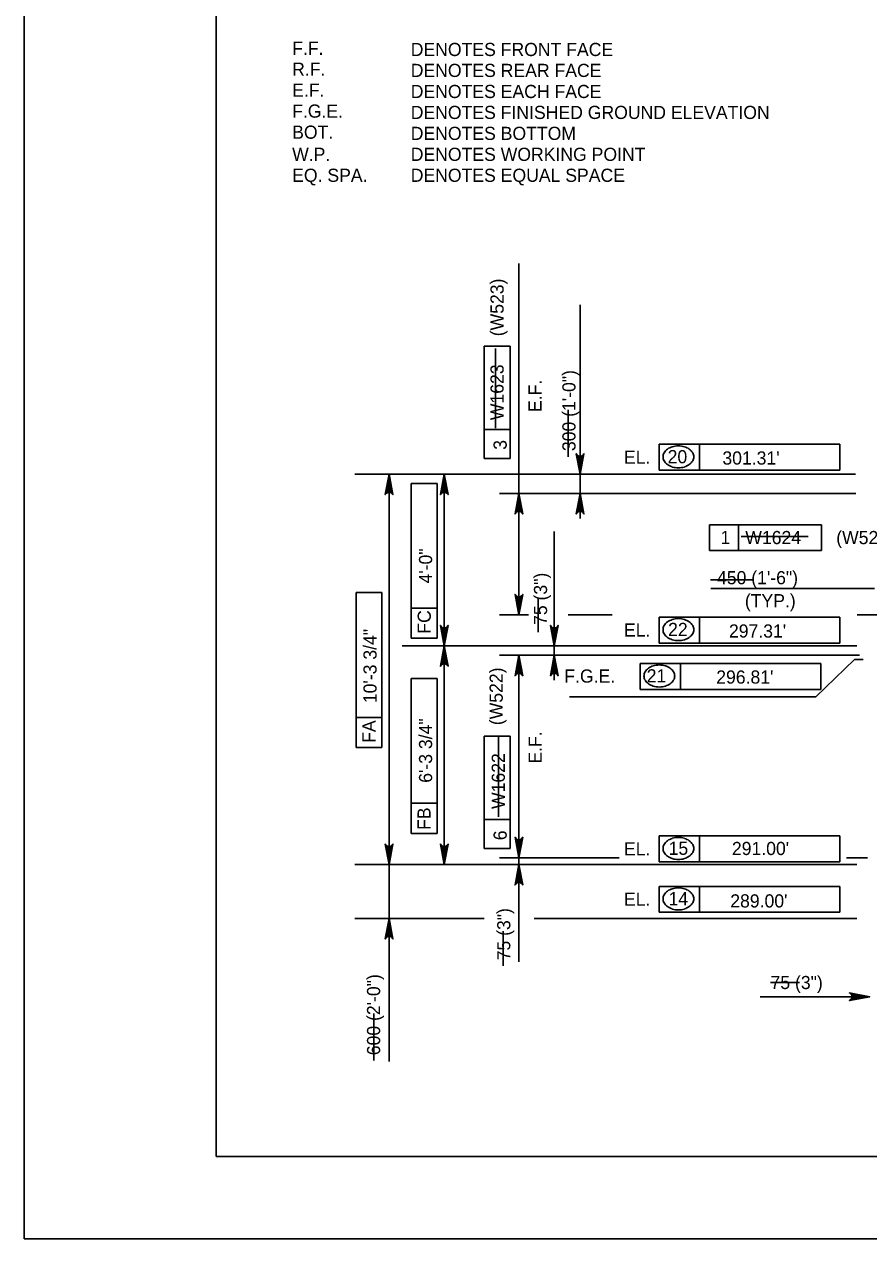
# Model space of a CAD drawing. Extents: x 179 to 454, y -271 to 54.
# Drawn here: x 209.75 to 217.44, y -132 to -120.93 of the extents above; entities that cross this region are included whole.
import ezdxf

# ---------------------------------------------------------------- set-up
doc = ezdxf.new("R2010")
doc.units = 0
for name, color, linetype in [('Level 1', 7, 'Continuous'), ('Level 3', 7, 'Continuous'), ('Level 4', 7, 'Continuous'), ('Level 41', 7, 'Continuous'), ('Level 62', 7, 'Continuous'), ('Level 63', 7, 'Continuous')]:
    doc.layers.add(name, color=color, linetype=linetype)

msp = doc.modelspace()

# ---------------------------------------------------------------- linework, layer by layer
at = {"layer": 'Level 1'}
msp.add_lwpolyline([(211.497, -131.25), (242.997, -131.25), (242.997, -110.75), (211.497, -110.75)], close=True, dxfattribs=at)
at = {"layer": 'Level 3'}
for p, q in [((217.498, -126.072), (216.006, -126.072)), ((217.394, -126.718), (217.315, -126.718))]:
    msp.add_line(p, q, dxfattribs=at)
at = {"layer": 'Level 4'}
for p, q in [((214.256, -126.194), (214.256, -123.11)), ((214.814, -125.432), (214.814, -123.485)), ((213.94, -124.885), (213.94, -123.863)), ((213.94, -123.863), (214.177, -123.863)), ((214.177, -123.863), (214.177, -124.885)), ((214.177, -124.621), (213.94, -124.621)), ((215.535, -124.757), (217.183, -124.757)), ((215.535, -124.994), (215.535, -124.757)), ((215.902, -124.994), (215.902, -124.757)), ((217.183, -124.757), (217.183, -124.994)), ((214.177, -124.885), (213.94, -124.885)), ((217.183, -124.994), (215.535, -124.994)), ((217.324, -125.03), (212.76, -125.03)), ((213.375, -125.03), (212.896, -125.03)), ((213.274, -126.525), (213.274, -125.113)), ((213.274, -125.113), (213.51, -125.113)), ((215.952, -125.03), (213.398, -125.03)), ((213.51, -125.113), (213.51, -126.525)), ((213.073, -128.47), (213.073, -125.148)), ((213.575, -126.477), (213.575, -125.148)), ((217.329, -125.205), (214.079, -125.205)), ((214.579, -126.908), (214.579, -125.552)), ((215.994, -125.49), (217.016, -125.49)), ((215.994, -125.726), (215.994, -125.49)), ((216.258, -125.726), (216.258, -125.49)), ((217.016, -125.49), (217.016, -125.726)), ((217.016, -125.726), (215.994, -125.726)), ((212.772, -127.521), (212.772, -126.109)), ((212.772, -126.109), (213.008, -126.109)), ((213.008, -126.109), (213.008, -127.521)), ((213.51, -126.251), (213.274, -126.251)), ((214.344, -126.312), (214.079, -126.312)), ((215.107, -126.312), (214.706, -126.312)), ((215.535, -126.333), (217.183, -126.333)), ((215.535, -126.569), (215.535, -126.333)), ((215.902, -126.569), (215.902, -126.333)), ((217.183, -126.333), (217.183, -126.569)), ((217.981, -126.312), (217.339, -126.312)), ((213.51, -126.525), (213.274, -126.525)), ((217.336, -126.595), (213.191, -126.595)), ((216.209, -126.595), (213.398, -126.595)), ((215.952, -126.595), (213.398, -126.595)), ((217.183, -126.569), (215.535, -126.569)), ((213.575, -128.47), (213.575, -126.713)), ((217.36, -126.681), (214.079, -126.681)), ((215.361, -126.755), (217.009, -126.755)), ((215.361, -126.992), (215.361, -126.755)), ((215.728, -126.992), (215.728, -126.755)), ((217.315, -126.718), (216.962, -127.059)), ((217.009, -126.755), (217.009, -126.992)), ((214.256, -128.588), (214.256, -126.799)), ((213.274, -128.304), (213.274, -126.892)), ((213.274, -126.892), (213.51, -126.892)), ((213.51, -126.892), (213.51, -128.304)), ((217.009, -126.992), (215.361, -126.992)), ((216.962, -127.059), (214.716, -127.059)), ((213.008, -127.248), (212.772, -127.248)), ((213.94, -128.441), (213.94, -127.419)), ((213.94, -127.419), (214.177, -127.419)), ((214.177, -127.419), (214.177, -128.441)), ((213.008, -127.521), (212.772, -127.521)), ((213.51, -128.03), (213.274, -128.03)), ((214.177, -128.177), (213.94, -128.177)), ((213.51, -128.304), (213.274, -128.304)), ((215.535, -128.328), (217.183, -128.328)), ((215.535, -128.564), (215.535, -128.328)), ((215.902, -128.564), (215.902, -128.328)), ((217.183, -128.328), (217.183, -128.564)), ((214.177, -128.441), (213.94, -128.441)), ((215.171, -128.526), (214.079, -128.526)), ((217.435, -128.526), (217.244, -128.526)), ((217.336, -128.588), (212.76, -128.588)), ((213.375, -128.588), (212.896, -128.588)), ((213.073, -128.588), (213.073, -129.08)), ((216.209, -128.588), (213.398, -128.588)), ((213.551, -128.588), (215.945, -128.588)), ((217.183, -128.564), (215.535, -128.564)), ((214.256, -129.476), (214.256, -128.706)), ((215.535, -128.788), (217.183, -128.788)), ((215.535, -129.024), (215.535, -128.788)), ((215.902, -129.024), (215.902, -128.788)), ((217.183, -128.788), (217.183, -129.024)), ((213.938, -129.08), (212.76, -129.08)), ((213.049, -129.08), (213.25, -129.08)), ((217.336, -129.08), (214.394, -129.08)), ((217.183, -129.024), (215.535, -129.024)), ((213.073, -129.198), (213.073, -130.385)), ((217.219, -129.794), (216.456, -129.794)), ((217.337, -129.794), (217.219, -129.794))]:
    msp.add_line(p, q, dxfattribs=at)
for points in [[(214.814, -125.03), (214.779, -124.843), (214.789, -124.858), (214.802, -124.865), (214.814, -124.867), (214.827, -124.865), (214.839, -124.858), (214.849, -124.843), (214.814, -125.03), (214.839, -124.858), (214.827, -124.865), (214.814, -125.03), (214.814, -124.867), (214.802, -124.865), (214.814, -125.03), (214.789, -124.858)], [(213.073, -125.03), (213.108, -125.216), (213.098, -125.202), (213.086, -125.195), (213.073, -125.192), (213.061, -125.195), (213.048, -125.202), (213.038, -125.216), (213.073, -125.03), (213.048, -125.202), (213.061, -125.195), (213.073, -125.03), (213.073, -125.192), (213.086, -125.195), (213.073, -125.03), (213.098, -125.202)], [(213.575, -125.03), (213.61, -125.216), (213.6, -125.202), (213.588, -125.195), (213.575, -125.192), (213.563, -125.195), (213.55, -125.202), (213.54, -125.216), (213.575, -125.03), (213.55, -125.202), (213.563, -125.195), (213.575, -125.03), (213.575, -125.192), (213.588, -125.195), (213.575, -125.03), (213.6, -125.202)], [(214.256, -125.205), (214.291, -125.391), (214.281, -125.377), (214.268, -125.369), (214.256, -125.367), (214.243, -125.369), (214.231, -125.377), (214.221, -125.391), (214.256, -125.205), (214.231, -125.377), (214.243, -125.369), (214.256, -125.205), (214.256, -125.367), (214.268, -125.369), (214.256, -125.205), (214.281, -125.377)], [(214.814, -125.205), (214.849, -125.391), (214.839, -125.377), (214.827, -125.369), (214.814, -125.367), (214.802, -125.369), (214.789, -125.377), (214.779, -125.391), (214.814, -125.205), (214.789, -125.377), (214.802, -125.369), (214.814, -125.205), (214.814, -125.367), (214.827, -125.369), (214.814, -125.205), (214.839, -125.377)], [(214.256, -126.312), (214.221, -126.126), (214.231, -126.14), (214.243, -126.147), (214.256, -126.149), (214.268, -126.147), (214.281, -126.14), (214.291, -126.126), (214.256, -126.312), (214.281, -126.14), (214.268, -126.147), (214.256, -126.312), (214.256, -126.149), (214.243, -126.147), (214.256, -126.312), (214.231, -126.14)], [(213.575, -126.595), (213.54, -126.408), (213.55, -126.423), (213.563, -126.43), (213.575, -126.432), (213.588, -126.43), (213.6, -126.423), (213.61, -126.408), (213.575, -126.595), (213.6, -126.423), (213.588, -126.43), (213.575, -126.595), (213.575, -126.432), (213.563, -126.43), (213.575, -126.595), (213.55, -126.423)], [(214.579, -126.595), (214.544, -126.408), (214.554, -126.423), (214.566, -126.43), (214.579, -126.432), (214.591, -126.43), (214.604, -126.423), (214.614, -126.408), (214.579, -126.595), (214.604, -126.423), (214.591, -126.43), (214.579, -126.595), (214.579, -126.432), (214.566, -126.43), (214.579, -126.595), (214.554, -126.423)], [(213.575, -126.595), (213.61, -126.781), (213.6, -126.767), (213.588, -126.76), (213.575, -126.757), (213.563, -126.76), (213.55, -126.767), (213.54, -126.781), (213.575, -126.595), (213.55, -126.767), (213.563, -126.76), (213.575, -126.595), (213.575, -126.757), (213.588, -126.76), (213.575, -126.595), (213.6, -126.767)], [(214.256, -126.681), (214.291, -126.867), (214.281, -126.853), (214.268, -126.846), (214.256, -126.843), (214.243, -126.846), (214.231, -126.853), (214.221, -126.867), (214.256, -126.681), (214.231, -126.853), (214.243, -126.846), (214.256, -126.681), (214.256, -126.843), (214.268, -126.846), (214.256, -126.681), (214.281, -126.853)], [(214.579, -126.681), (214.614, -126.867), (214.604, -126.853), (214.591, -126.846), (214.579, -126.843), (214.566, -126.846), (214.554, -126.853), (214.544, -126.867), (214.579, -126.681), (214.554, -126.853), (214.566, -126.846), (214.579, -126.681), (214.579, -126.843), (214.591, -126.846), (214.579, -126.681), (214.604, -126.853)], [(213.073, -128.588), (213.038, -128.402), (213.048, -128.416), (213.061, -128.423), (213.073, -128.425), (213.086, -128.423), (213.098, -128.416), (213.108, -128.402), (213.073, -128.588), (213.098, -128.416), (213.086, -128.423), (213.073, -128.588), (213.073, -128.425), (213.061, -128.423), (213.073, -128.588), (213.048, -128.416)], [(213.575, -128.588), (213.54, -128.402), (213.55, -128.416), (213.563, -128.423), (213.575, -128.425), (213.588, -128.423), (213.6, -128.416), (213.61, -128.402), (213.575, -128.588), (213.6, -128.416), (213.588, -128.423), (213.575, -128.588), (213.575, -128.425), (213.563, -128.423), (213.575, -128.588), (213.55, -128.416)], [(214.256, -128.526), (214.221, -128.34), (214.231, -128.354), (214.243, -128.362), (214.256, -128.364), (214.268, -128.362), (214.281, -128.354), (214.291, -128.34), (214.256, -128.526), (214.281, -128.354), (214.268, -128.362), (214.256, -128.526), (214.256, -128.364), (214.243, -128.362), (214.256, -128.526), (214.231, -128.354)], [(214.256, -128.588), (214.291, -128.774), (214.281, -128.76), (214.268, -128.753), (214.256, -128.75), (214.243, -128.753), (214.231, -128.76), (214.221, -128.774), (214.256, -128.588), (214.231, -128.76), (214.243, -128.753), (214.256, -128.588), (214.256, -128.75), (214.268, -128.753), (214.256, -128.588), (214.281, -128.76)], [(213.073, -129.08), (213.108, -129.267), (213.098, -129.252), (213.086, -129.245), (213.073, -129.243), (213.061, -129.245), (213.048, -129.252), (213.038, -129.267), (213.073, -129.08), (213.048, -129.252), (213.061, -129.245), (213.073, -129.08), (213.073, -129.243), (213.086, -129.245), (213.073, -129.08), (213.098, -129.252)], [(217.455, -129.794), (217.269, -129.829), (217.283, -129.819), (217.291, -129.806), (217.293, -129.794), (217.291, -129.781), (217.283, -129.769), (217.269, -129.759), (217.455, -129.794), (217.283, -129.769), (217.291, -129.781), (217.455, -129.794), (217.293, -129.794), (217.291, -129.806), (217.455, -129.794), (217.283, -129.819)]]:
    msp.add_lwpolyline(points, dxfattribs=at)
for points in [[(214.795, -124.912), (214.834, -124.912), (214.814, -125.03)], [(213.053, -125.148), (213.093, -125.148), (213.073, -125.03)], [(213.555, -125.148), (213.595, -125.148), (213.575, -125.03)], [(214.236, -125.323), (214.276, -125.323), (214.256, -125.205)], [(214.795, -125.323), (214.834, -125.323), (214.814, -125.205)], [(214.236, -126.194), (214.276, -126.194), (214.256, -126.312)], [(213.555, -126.477), (213.595, -126.477), (213.575, -126.595)], [(214.559, -126.477), (214.599, -126.477), (214.579, -126.595)], [(213.555, -126.713), (213.595, -126.713), (213.575, -126.595)], [(214.236, -126.799), (214.276, -126.799), (214.256, -126.681)], [(214.559, -126.799), (214.599, -126.799), (214.579, -126.681)], [(214.236, -128.408), (214.276, -128.408), (214.256, -128.526)], [(213.053, -128.47), (213.093, -128.47), (213.073, -128.588)], [(213.555, -128.47), (213.595, -128.47), (213.575, -128.588)], [(214.236, -128.706), (214.276, -128.706), (214.256, -128.588)], [(213.053, -129.198), (213.093, -129.198), (213.073, -129.08)], [(217.337, -129.774), (217.337, -129.814), (217.455, -129.794)]]:
    msp.add_lwpolyline(points, close=True, dxfattribs=at)
for centre, radius, start, end in [((215.696, -124.919), 0.146, 106.5358, 125.6316), ((215.71, -124.966), 0.195, 90, 106.5358), ((215.71, -124.966), 0.195, 73.4642, 90), ((215.724, -124.919), 0.146, 54.3684, 73.4642), ((215.643, -124.871), 0.0731, 149.9767, 180), ((215.643, -124.871), 0.0731, 180, 210.0233), ((215.675, -124.89), 0.11, 125.6316, 149.9767), ((215.745, -124.89), 0.11, 30.0233, 54.3684), ((215.777, -124.871), 0.0731, 0, 30.0233), ((215.777, -124.871), 0.0731, 329.9767, 0), ((215.675, -124.853), 0.11, 210.0233, 234.3684), ((215.696, -124.823), 0.146, 234.3684, 253.4642), ((215.71, -124.777), 0.195, 253.4642, 270), ((215.71, -124.777), 0.195, 270, 286.5358), ((215.724, -124.823), 0.146, 286.5358, 305.6316), ((215.745, -124.853), 0.11, 305.6316, 329.9767), ((215.643, -126.447), 0.0731, 149.9767, 180), ((215.643, -126.447), 0.0731, 180, 210.0233), ((215.675, -126.465), 0.11, 125.6316, 149.9767), ((215.696, -126.495), 0.146, 106.5358, 125.6316), ((215.71, -126.541), 0.195, 90, 106.5358), ((215.71, -126.541), 0.195, 73.4642, 90), ((215.724, -126.495), 0.146, 54.3684, 73.4642), ((215.745, -126.465), 0.11, 30.0233, 54.3684), ((215.777, -126.447), 0.0731, 0, 30.0233), ((215.777, -126.447), 0.0731, 329.9767, 0), ((215.675, -126.428), 0.11, 210.0233, 234.3684), ((215.696, -126.399), 0.146, 234.3684, 253.4642), ((215.71, -126.352), 0.195, 253.4642, 270), ((215.71, -126.352), 0.195, 270, 286.5358), ((215.724, -126.399), 0.146, 286.5358, 305.6316), ((215.745, -126.428), 0.11, 305.6316, 329.9767), ((215.522, -126.917), 0.146, 106.5358, 125.6316), ((215.536, -126.964), 0.195, 90, 106.5358), ((215.536, -126.964), 0.195, 73.4642, 90), ((215.55, -126.917), 0.146, 54.3684, 73.4642), ((215.469, -126.869), 0.0731, 149.9767, 180), ((215.469, -126.869), 0.0731, 180, 210.0233), ((215.501, -126.888), 0.11, 125.6316, 149.9767), ((215.571, -126.888), 0.11, 30.0233, 54.3684), ((215.603, -126.869), 0.0731, 0, 30.0233), ((215.603, -126.869), 0.0731, 329.9767, 0), ((215.501, -126.851), 0.11, 210.0233, 234.3684), ((215.522, -126.821), 0.146, 234.3684, 253.4642), ((215.536, -126.775), 0.195, 253.4642, 270), ((215.536, -126.775), 0.195, 270, 286.5358), ((215.55, -126.821), 0.146, 286.5358, 305.6316), ((215.571, -126.851), 0.11, 305.6316, 329.9767), ((215.643, -128.442), 0.0731, 149.9767, 180), ((215.675, -128.461), 0.11, 125.6316, 149.9767), ((215.696, -128.49), 0.146, 106.5358, 125.6316), ((215.71, -128.536), 0.195, 90, 106.5358), ((215.71, -128.536), 0.195, 73.4642, 90), ((215.724, -128.49), 0.146, 54.3684, 73.4642), ((215.745, -128.461), 0.11, 30.0233, 54.3684), ((215.777, -128.442), 0.0731, 0, 30.0233), ((215.643, -128.442), 0.0731, 180, 210.0233), ((215.675, -128.423), 0.11, 210.0233, 234.3684), ((215.696, -128.394), 0.146, 234.3684, 253.4642), ((215.71, -128.348), 0.195, 253.4642, 270), ((215.71, -128.348), 0.195, 270, 286.5358), ((215.724, -128.394), 0.146, 286.5358, 305.6316), ((215.745, -128.423), 0.11, 305.6316, 329.9767), ((215.777, -128.442), 0.0731, 329.9767, 0), ((215.643, -128.901), 0.0731, 149.9767, 180), ((215.675, -128.92), 0.11, 125.6316, 149.9767), ((215.696, -128.949), 0.146, 106.5358, 125.6316), ((215.71, -128.996), 0.195, 90, 106.5358), ((215.71, -128.996), 0.195, 73.4642, 90), ((215.724, -128.949), 0.146, 54.3684, 73.4642), ((215.745, -128.92), 0.11, 30.0233, 54.3684), ((215.777, -128.901), 0.0731, 0, 30.0233), ((215.643, -128.901), 0.0731, 180, 210.0233), ((215.675, -128.883), 0.11, 210.0233, 234.3684), ((215.696, -128.853), 0.146, 234.3684, 253.4642), ((215.71, -128.807), 0.195, 253.4642, 270), ((215.71, -128.807), 0.195, 270, 286.5358), ((215.724, -128.853), 0.146, 286.5358, 305.6316), ((215.745, -128.883), 0.11, 305.6316, 329.9767), ((215.777, -128.901), 0.0731, 329.9767, 0)]:
    msp.add_arc(centre, radius, start, end, dxfattribs=at)
at = {"layer": 'Level 41'}
for p, q in [((214.042, -123.883), (214.042, -124.609)), ((214.705, -124.444), (214.705, -124.871)), ((216.893, -125.598), (216.281, -125.598)), ((216.387, -125.993), (216.003, -125.993)), ((214.431, -126.156), (214.431, -126.471)), ((214.071, -127.428), (214.071, -128.154)), ((214.114, -129.197), (214.114, -129.512)), ((216.815, -129.665), (216.55, -129.665)), ((212.934, -129.948), (212.934, -130.375))]:
    msp.add_line(p, q, dxfattribs=at)
at = {"layer": 'Level 62'}
msp.add_line((209.747, -132), (209.747, -132), dxfattribs=at)
at = {"layer": 'Level 63'}
msp.add_lwpolyline([(209.747, -132), (243.747, -132), (243.747, -110), (209.747, -110)], close=True, dxfattribs=at)

# ---------------------------------------------------------------- texts
at = {"layer": 'Level 3'}
for s, p in [('450 (1\'-6")', (216.062, -126.033)), ('(TYP.)', (216.316, -126.243))]:
    msp.add_text(s, height=0.12, dxfattribs=at).set_placement(p)
at = {"layer": 'Level 4'}
for s, p in [('F.F.', (212.189, -121.206)), ('DENOTES FRONT FACE', (213.27, -121.217)), ('R.F.', (212.189, -121.397)), ('DENOTES REAR FACE', (213.27, -121.408)), ('E.F.', (212.189, -121.588)), ('DENOTES EACH FACE', (213.27, -121.6)), ('F.G.E.', (212.189, -121.779)), ('DENOTES FINISHED GROUND ELEVATION', (213.27, -121.791)), ('BOT.', (212.189, -121.971)), ('DENOTES BOTTOM', (213.27, -121.982)), ('W.P.', (212.189, -122.173)), ('DENOTES WORKING POINT', (213.27, -122.173)), ('EQ. SPA.', (212.189, -122.364)), ('DENOTES EQUAL SPACE', (213.27, -122.364)), ('EL.', (215.214, -124.934)), ('20', (215.612, -124.93)), ('W1624', (216.32, -125.667)), ('(W524)', (217.149, -125.667)), ('EL.', (215.214, -126.51)), ('22', (215.616, -126.505)), ('F.G.E.', (214.67, -126.93)), ('21', (215.421, -126.928)), ('EL.', (215.214, -128.505)), ('15', (215.621, -128.5)), ('EL.', (215.214, -128.964)), ('14', (215.62, -128.96)), ('75 (3")', (216.55, -129.724))]:
    msp.add_text(s, height=0.12, dxfattribs=at).set_placement(p)
for s, p in [('(W523)', (214.117, -123.772)), ('W1623', (214.117, -124.537)), ('300 (1\'-0")', (214.772, -124.819)), ('E.F.', (214.463, -124.462)), ('75 (3")', (214.513, -126.404)), ('FC', (213.453, -126.484)), ('(W522)', (214.109, -127.318)), ('FA', (212.949, -127.479)), ('E.F.', (214.465, -127.668)), ('W1622', (214.128, -128.082)), ('FB', (213.451, -128.273)), ('75 (3")', (214.178, -129.462)), ('600 (2\'-0")', (212.991, -130.327))]:
    msp.add_text(s, height=0.12, rotation=90, dxfattribs=at).set_placement(p)
at = {"layer": 'Level 41'}
for s, p in [('3', (214.145, -124.807)), ('4\'-0"', (213.465, -126.026)), ('10\'-3 3/4"', (212.959, -127.117)), ('6\'-3 3/4"', (213.465, -127.843)), ('6', (214.145, -128.367))]:
    msp.add_text(s, height=0.12, rotation=90, dxfattribs=at).set_placement(p)
for s, p in [("301.31'", (216.111, -124.942)), ('1', (216.094, -125.666)), ("297.31'", (216.171, -126.519)), ("296.81'", (216.055, -126.939)), ("291.00'", (216.198, -128.502)), ("289.00'", (216.183, -128.98))]:
    msp.add_text(s, height=0.12, dxfattribs=at).set_placement(p)

doc.saveas('drawing.dxf')
